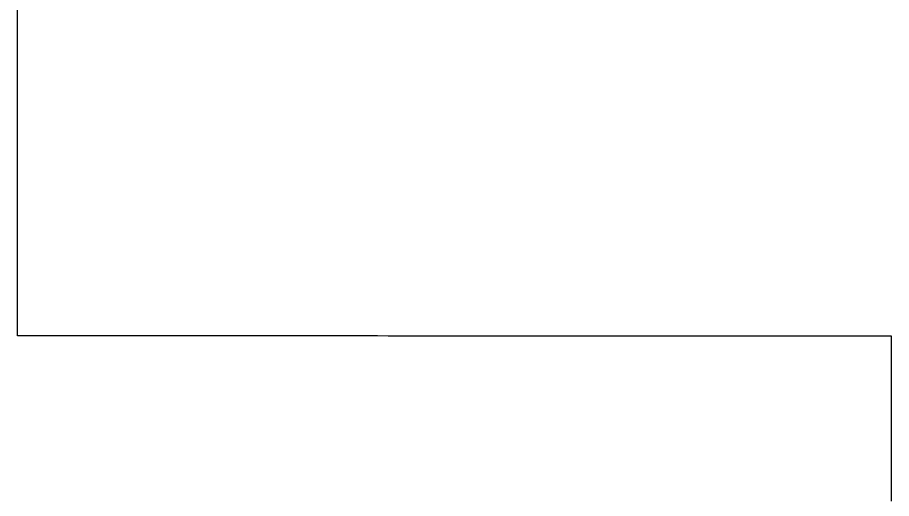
# Model space of a CAD drawing. Extents: x -7.3 to 34, y 0 to 22.
# Drawn here: x 33.12949 to 33.16142, y 3.85126 to 3.86881 of the extents above; entities that cross this region are included whole.
import ezdxf

# ---------------------------------------------------------------- set-up
doc = ezdxf.new("R2010")
doc.units = 0
doc.layers.add('SH_Data', color=7, linetype='Continuous')

msp = doc.modelspace()

# ---------------------------------------------------------------- linework, layer by layer
at = {"layer": 'SH_Data'}
for p, q in [((33.129491, 3.868311), (33.129491, 3.869487)), ((33.129491, 3.867725), (33.129491, 3.868311)), ((33.12949, 3.867141), (33.129491, 3.867725)), ((33.12949, 3.866851), (33.12949, 3.867141)), ((33.12949, 3.866562), (33.12949, 3.866851)), ((33.12949, 3.866274), (33.12949, 3.866562)), ((33.12949, 3.865988), (33.12949, 3.866274)), ((33.12949, 3.865703), (33.12949, 3.865988)), ((33.12949, 3.86542), (33.12949, 3.865703)), ((33.12949, 3.86514), (33.12949, 3.86542)), ((33.12949, 3.864861), (33.12949, 3.86514)), ((33.12949, 3.864585), (33.12949, 3.864861)), ((33.129489, 3.864311), (33.12949, 3.864585)), ((33.129489, 3.86404), (33.129489, 3.864311)), ((33.129489, 3.863772), (33.129489, 3.86404)), ((33.129489, 3.863506), (33.129489, 3.863772)), ((33.129489, 3.863244), (33.129489, 3.863506)), ((33.129489, 3.862985), (33.129489, 3.863244)), ((33.129489, 3.86273), (33.129489, 3.862985)), ((33.129489, 3.862478), (33.129489, 3.86273)), ((33.129489, 3.86223), (33.129489, 3.862478)), ((33.129489, 3.861986), (33.129489, 3.86223)), ((33.129488, 3.861746), (33.129489, 3.861986)), ((33.129488, 3.86151), (33.129488, 3.861746)), ((33.129488, 3.861279), (33.129488, 3.86151)), ((33.129488, 3.861165), (33.129488, 3.861279)), ((33.129488, 3.861053), (33.129488, 3.861165)), ((33.129488, 3.860941), (33.129488, 3.861053)), ((33.129488, 3.860831), (33.129488, 3.860941)), ((33.129488, 3.860722), (33.129488, 3.860831)), ((33.129488, 3.860614), (33.129488, 3.860722)), ((33.129488, 3.860507), (33.129488, 3.860614)), ((33.129488, 3.860402), (33.129488, 3.860507)), ((33.129488, 3.860298), (33.129488, 3.860402)), ((33.129488, 3.860195), (33.129488, 3.860298)), ((33.129488, 3.860094), (33.129488, 3.860195)), ((33.129488, 3.859994), (33.129488, 3.860094)), ((33.129488, 3.859895), (33.129488, 3.859994)), ((33.129488, 3.859798), (33.129488, 3.859895)), ((33.129488, 3.859703), (33.129488, 3.859798)), ((33.129488, 3.859608), (33.129488, 3.859703)), ((33.129488, 3.859516), (33.129488, 3.859608)), ((33.129488, 3.859424), (33.129488, 3.859516)), ((33.129488, 3.859335), (33.129488, 3.859424)), ((33.129488, 3.859246), (33.129488, 3.859335)), ((33.129487, 3.858991), (33.129488, 3.859075)), ((33.129487, 3.858909), (33.129487, 3.858991)), ((33.129488, 3.85916), (33.129488, 3.859246)), ((33.129488, 3.859075), (33.129488, 3.85916)), ((33.129487, 3.858829), (33.129487, 3.858909)), ((33.129487, 3.85875), (33.129487, 3.858829)), ((33.129487, 3.858674), (33.129487, 3.85875)), ((33.129487, 3.858598), (33.129487, 3.858674)), ((33.129487, 3.858525), (33.129487, 3.858598)), ((33.129487, 3.858453), (33.129487, 3.858525)), ((33.129487, 3.858383), (33.129487, 3.858453)), ((33.129487, 3.858315), (33.129487, 3.858383)), ((33.129487, 3.858248), (33.129487, 3.858315)), ((33.129487, 3.858184), (33.129487, 3.858248)), ((33.129487, 3.858121), (33.129487, 3.858184)), ((33.129487, 3.85806), (33.129487, 3.858121)), ((33.129487, 3.858001), (33.129487, 3.85806)), ((33.129487, 3.857944), (33.129487, 3.858001)), ((33.129487, 3.857889), (33.129487, 3.857944)), ((33.129487, 3.857835), (33.129487, 3.857889)), ((33.129487, 3.857784), (33.129487, 3.857835)), ((33.129487, 3.857735), (33.129487, 3.857784)), ((33.129487, 3.857687), (33.129487, 3.857735)), ((33.129487, 3.857642), (33.129487, 3.857687)), ((33.129487, 3.857599), (33.129487, 3.857642)), ((33.129487, 3.857558), (33.129487, 3.857599)), ((33.129487, 3.857519), (33.129487, 3.857558)), ((33.129487, 3.857482), (33.129487, 3.857519)), ((33.129487, 3.857447), (33.129487, 3.857482)), ((33.129487, 3.857414), (33.129487, 3.857447)), ((33.129487, 3.857383), (33.129487, 3.857414)), ((33.129487, 3.857355), (33.129487, 3.857383)), ((33.129487, 3.857329), (33.129487, 3.857355)), ((33.129487, 3.857305), (33.129487, 3.857329)), ((33.129487, 3.857283), (33.129487, 3.857305)), ((33.129487, 3.857263), (33.129487, 3.857283)), ((33.129487, 3.857246), (33.129487, 3.857263)), ((33.129487, 3.857231), (33.129487, 3.857246)), ((33.129487, 3.857219), (33.129487, 3.857231)), ((33.129487, 3.857208), (33.129487, 3.857219)), ((33.129487, 3.857201), (33.129487, 3.857208)), ((33.129487, 3.857195), (33.129487, 3.857201)), ((33.129487, 3.857192), (33.129487, 3.857195)), ((33.129487, 3.857191), (33.129487, 3.857192)), ((33.129489, 3.857191), (33.129487, 3.857191)), ((33.129495, 3.857191), (33.129489, 3.857191)), ((33.129504, 3.857191), (33.129495, 3.857191)), ((33.129516, 3.857191), (33.129504, 3.857191)), ((33.129531, 3.857191), (33.129516, 3.857191)), ((33.12955, 3.857191), (33.129531, 3.857191)), ((33.129571, 3.857191), (33.12955, 3.857191)), ((33.129596, 3.857191), (33.129571, 3.857191)), ((33.129624, 3.857191), (33.129596, 3.857191)), ((33.129655, 3.857191), (33.129624, 3.857191)), ((33.129689, 3.857191), (33.129655, 3.857191)), ((33.129725, 3.857191), (33.129689, 3.857191)), ((33.129765, 3.857191), (33.129725, 3.857191)), ((33.129808, 3.857191), (33.129765, 3.857191)), ((33.129854, 3.857191), (33.129808, 3.857191)), ((33.129902, 3.857191), (33.129854, 3.857191)), ((33.129954, 3.857191), (33.129902, 3.857191)), ((33.130008, 3.857191), (33.129954, 3.857191)), ((33.130065, 3.857191), (33.130008, 3.857191)), ((33.130125, 3.857191), (33.130065, 3.857191)), ((33.130187, 3.857191), (33.130125, 3.857191)), ((33.130252, 3.857191), (33.130187, 3.857191)), ((33.13032, 3.857191), (33.130252, 3.857191)), ((33.130391, 3.857191), (33.13032, 3.857191)), ((33.130464, 3.857191), (33.130391, 3.857191)), ((33.13054, 3.857191), (33.130464, 3.857191)), ((33.130619, 3.857191), (33.13054, 3.857191)), ((33.1307, 3.857191), (33.130619, 3.857191)), ((33.130783, 3.857191), (33.1307, 3.857191)), ((33.130869, 3.857191), (33.130783, 3.857191)), ((33.130958, 3.857191), (33.130869, 3.857191)), ((33.131049, 3.857191), (33.130958, 3.857191)), ((33.131142, 3.857191), (33.131049, 3.857191)), ((33.131238, 3.857191), (33.131142, 3.857191)), ((33.131336, 3.857191), (33.131238, 3.857191)), ((33.131436, 3.857191), (33.131336, 3.857191)), ((33.131539, 3.857191), (33.131436, 3.857191)), ((33.131644, 3.857191), (33.131539, 3.857191)), ((33.131751, 3.857191), (33.131644, 3.857191)), ((33.131861, 3.85719), (33.131751, 3.857191)), ((33.131972, 3.85719), (33.131861, 3.85719)), ((33.132086, 3.85719), (33.131972, 3.85719)), ((33.132202, 3.85719), (33.132086, 3.85719)), ((33.132321, 3.85719), (33.132202, 3.85719)), ((33.132441, 3.85719), (33.132321, 3.85719)), ((33.132563, 3.85719), (33.132441, 3.85719)), ((33.132687, 3.85719), (33.132563, 3.85719)), ((33.132814, 3.85719), (33.132687, 3.85719)), ((33.132942, 3.85719), (33.132814, 3.85719)), ((33.133072, 3.85719), (33.132942, 3.85719)), ((33.133204, 3.85719), (33.133072, 3.85719)), ((33.133339, 3.85719), (33.133204, 3.85719)), ((33.133474, 3.85719), (33.133339, 3.85719)), ((33.133612, 3.85719), (33.133474, 3.85719)), ((33.133752, 3.85719), (33.133612, 3.85719)), ((33.133893, 3.85719), (33.133752, 3.85719)), ((33.134036, 3.85719), (33.133893, 3.85719)), ((33.134181, 3.85719), (33.134036, 3.85719)), ((33.134328, 3.85719), (33.134181, 3.85719)), ((33.134476, 3.85719), (33.134328, 3.85719)), ((33.134626, 3.857189), (33.134476, 3.85719)), ((33.134778, 3.857189), (33.134626, 3.857189)), ((33.134931, 3.857189), (33.134778, 3.857189)), ((33.135085, 3.857189), (33.134931, 3.857189)), ((33.135242, 3.857189), (33.135085, 3.857189)), ((33.135399, 3.857189), (33.135242, 3.857189)), ((33.135559, 3.857189), (33.135399, 3.857189)), ((33.135719, 3.857189), (33.135559, 3.857189)), ((33.135881, 3.857189), (33.135719, 3.857189)), ((33.136045, 3.857189), (33.135881, 3.857189)), ((33.13621, 3.857189), (33.136045, 3.857189)), ((33.136376, 3.857189), (33.13621, 3.857189)), ((33.136544, 3.857189), (33.136376, 3.857189)), ((33.136713, 3.857189), (33.136544, 3.857189)), ((33.136883, 3.857189), (33.136713, 3.857189)), ((33.137054, 3.857189), (33.136883, 3.857189)), ((33.137227, 3.857189), (33.137054, 3.857189)), ((33.137401, 3.857188), (33.137227, 3.857189)), ((33.137752, 3.857188), (33.137401, 3.857188)), ((33.138107, 3.857188), (33.137752, 3.857188)), ((33.138467, 3.857188), (33.138107, 3.857188)), ((33.13883, 3.857188), (33.138467, 3.857188)), ((33.139197, 3.857188), (33.13883, 3.857188)), ((33.139568, 3.857188), (33.139197, 3.857188)), ((33.139942, 3.857188), (33.139568, 3.857188)), ((33.14032, 3.857187), (33.139942, 3.857188)), ((33.1407, 3.857187), (33.14032, 3.857187)), ((33.141083, 3.857187), (33.1407, 3.857187)), ((33.141468, 3.857187), (33.141083, 3.857187)), ((33.141855, 3.857187), (33.141468, 3.857187)), ((33.142245, 3.857187), (33.141855, 3.857187)), ((33.142636, 3.857187), (33.142245, 3.857187)), ((33.143029, 3.857186), (33.142636, 3.857187)), ((33.143818, 3.857186), (33.143029, 3.857186)), ((33.144611, 3.857186), (33.143818, 3.857186)), ((33.146201, 3.857185), (33.144611, 3.857186)), ((33.146994, 3.857185), (33.146201, 3.857185)), ((33.147784, 3.857185), (33.146994, 3.857185)), ((33.148177, 3.857184), (33.147784, 3.857185)), ((33.148569, 3.857184), (33.148177, 3.857184)), ((33.148959, 3.857184), (33.148569, 3.857184)), ((33.149346, 3.857184), (33.148959, 3.857184)), ((33.149732, 3.857184), (33.149346, 3.857184)), ((33.150116, 3.857184), (33.149732, 3.857184)), ((33.150496, 3.857184), (33.150116, 3.857184)), ((33.150874, 3.857183), (33.150496, 3.857184)), ((33.151249, 3.857183), (33.150874, 3.857183)), ((33.151621, 3.857183), (33.151249, 3.857183)), ((33.151989, 3.857183), (33.151621, 3.857183)), ((33.152354, 3.857183), (33.151989, 3.857183)), ((33.152714, 3.857183), (33.152354, 3.857183)), ((33.153071, 3.857183), (33.152714, 3.857183)), ((33.153423, 3.857183), (33.153071, 3.857183)), ((33.153597, 3.857182), (33.153423, 3.857183)), ((33.15377, 3.857182), (33.153597, 3.857182)), ((33.153942, 3.857182), (33.15377, 3.857182)), ((33.154113, 3.857182), (33.153942, 3.857182)), ((33.154282, 3.857182), (33.154113, 3.857182)), ((33.15445, 3.857182), (33.154282, 3.857182)), ((33.154617, 3.857182), (33.15445, 3.857182)), ((33.154783, 3.857182), (33.154617, 3.857182)), ((33.154947, 3.857182), (33.154783, 3.857182)), ((33.15511, 3.857182), (33.154947, 3.857182)), ((33.155271, 3.857182), (33.15511, 3.857182)), ((33.155431, 3.857182), (33.155271, 3.857182)), ((33.15559, 3.857182), (33.155431, 3.857182)), ((33.155747, 3.857182), (33.15559, 3.857182)), ((33.155902, 3.857182), (33.155747, 3.857182)), ((33.156056, 3.857182), (33.155902, 3.857182)), ((33.156208, 3.857182), (33.156056, 3.857182)), ((33.156359, 3.857181), (33.156208, 3.857182)), ((33.156508, 3.857181), (33.156359, 3.857181)), ((33.156655, 3.857181), (33.156508, 3.857181)), ((33.156801, 3.857181), (33.156655, 3.857181)), ((33.156945, 3.857181), (33.156801, 3.857181)), ((33.157087, 3.857181), (33.156945, 3.857181)), ((33.157228, 3.857181), (33.157087, 3.857181)), ((33.157366, 3.857181), (33.157228, 3.857181)), ((33.157503, 3.857181), (33.157366, 3.857181)), ((33.157638, 3.857181), (33.157503, 3.857181)), ((33.157771, 3.857181), (33.157638, 3.857181)), ((33.157902, 3.857181), (33.157771, 3.857181)), ((33.158031, 3.857181), (33.157902, 3.857181)), ((33.158159, 3.857181), (33.158031, 3.857181)), ((33.158284, 3.857181), (33.158159, 3.857181)), ((33.158407, 3.857181), (33.158284, 3.857181)), ((33.158528, 3.857181), (33.158407, 3.857181)), ((33.158648, 3.857181), (33.158528, 3.857181)), ((33.158765, 3.857181), (33.158648, 3.857181)), ((33.158879, 3.857181), (33.158765, 3.857181)), ((33.158992, 3.85718), (33.158879, 3.857181)), ((33.159103, 3.85718), (33.158992, 3.85718)), ((33.159211, 3.85718), (33.159103, 3.85718)), ((33.159317, 3.85718), (33.159211, 3.85718)), ((33.159421, 3.85718), (33.159317, 3.85718)), ((33.159523, 3.85718), (33.159421, 3.85718)), ((33.159622, 3.85718), (33.159523, 3.85718)), ((33.159719, 3.85718), (33.159622, 3.85718)), ((33.159813, 3.85718), (33.159719, 3.85718)), ((33.159905, 3.85718), (33.159813, 3.85718)), ((33.159995, 3.85718), (33.159905, 3.85718)), ((33.160082, 3.85718), (33.159995, 3.85718)), ((33.160167, 3.85718), (33.160082, 3.85718)), ((33.160249, 3.85718), (33.160167, 3.85718)), ((33.160329, 3.85718), (33.160249, 3.85718)), ((33.160406, 3.85718), (33.160329, 3.85718)), ((33.16048, 3.85718), (33.160406, 3.85718)), ((33.160552, 3.85718), (33.16048, 3.85718)), ((33.160621, 3.85718), (33.160552, 3.85718)), ((33.160688, 3.85718), (33.160621, 3.85718)), ((33.160752, 3.85718), (33.160688, 3.85718)), ((33.160813, 3.85718), (33.160752, 3.85718)), ((33.160871, 3.85718), (33.160813, 3.85718)), ((33.160927, 3.85718), (33.160871, 3.85718)), ((33.160979, 3.85718), (33.160927, 3.85718)), ((33.161029, 3.85718), (33.160979, 3.85718)), ((33.161076, 3.85718), (33.161029, 3.85718)), ((33.16112, 3.85718), (33.161076, 3.85718)), ((33.161161, 3.85718), (33.16112, 3.85718)), ((33.1612, 3.85718), (33.161161, 3.85718)), ((33.161235, 3.85718), (33.1612, 3.85718)), ((33.161267, 3.85718), (33.161235, 3.85718)), ((33.161296, 3.85718), (33.161267, 3.85718)), ((33.161323, 3.85718), (33.161296, 3.85718)), ((33.161346, 3.85718), (33.161323, 3.85718)), ((33.161366, 3.85718), (33.161346, 3.85718)), ((33.161382, 3.85718), (33.161366, 3.85718)), ((33.161396, 3.85718), (33.161382, 3.85718)), ((33.161407, 3.85718), (33.161396, 3.85718)), ((33.161414, 3.85718), (33.161407, 3.85718)), ((33.161418, 3.85718), (33.161414, 3.85718)), ((33.161418, 3.857179), (33.161418, 3.85718)), ((33.161418, 3.857175), (33.161418, 3.857179)), ((33.161418, 3.857167), (33.161418, 3.857175)), ((33.161418, 3.857156), (33.161418, 3.857167)), ((33.161418, 3.857141), (33.161418, 3.857156)), ((33.161418, 3.857122), (33.161418, 3.857141)), ((33.161418, 3.8571), (33.161418, 3.857122)), ((33.161418, 3.857074), (33.161418, 3.8571)), ((33.161418, 3.857045), (33.161418, 3.857074)), ((33.161418, 3.857012), (33.161418, 3.857045)), ((33.161418, 3.856976), (33.161418, 3.857012)), ((33.161418, 3.856935), (33.161418, 3.856976)), ((33.161418, 3.856892), (33.161418, 3.856935)), ((33.161418, 3.856845), (33.161418, 3.856892)), ((33.161418, 3.856794), (33.161418, 3.856845)), ((33.161418, 3.85674), (33.161418, 3.856794)), ((33.161418, 3.856683), (33.161418, 3.85674)), ((33.161418, 3.856622), (33.161418, 3.856683)), ((33.161418, 3.856558), (33.161418, 3.856622)), ((33.161418, 3.85649), (33.161418, 3.856558)), ((33.161418, 3.856419), (33.161418, 3.85649)), ((33.161418, 3.856344), (33.161418, 3.856419)), ((33.161418, 3.856267), (33.161418, 3.856344)), ((33.161418, 3.856185), (33.161418, 3.856267)), ((33.161418, 3.856101), (33.161418, 3.856185)), ((33.161418, 3.856013), (33.161418, 3.856101)), ((33.161418, 3.855922), (33.161418, 3.856013)), ((33.161418, 3.855827), (33.161418, 3.855922)), ((33.161418, 3.85573), (33.161418, 3.855827)), ((33.161418, 3.855629), (33.161418, 3.85573)), ((33.161418, 3.855524), (33.161418, 3.855629)), ((33.161418, 3.855417), (33.161418, 3.855524)), ((33.161418, 3.855306), (33.161418, 3.855417)), ((33.161418, 3.855192), (33.161418, 3.855306)), ((33.161418, 3.855075), (33.161418, 3.855192)), ((33.161418, 3.854955), (33.161418, 3.855075)), ((33.161418, 3.854832), (33.161418, 3.854955)), ((33.161418, 3.854705), (33.161418, 3.854832)), ((33.161417, 3.854443), (33.161418, 3.854576)), ((33.161418, 3.854576), (33.161418, 3.854705)), ((33.161417, 3.854307), (33.161417, 3.854443)), ((33.161417, 3.854169), (33.161417, 3.854307)), ((33.161417, 3.854027), (33.161417, 3.854169)), ((33.161417, 3.853882), (33.161417, 3.854027)), ((33.161417, 3.853734), (33.161417, 3.853882)), ((33.161417, 3.853583), (33.161417, 3.853734)), ((33.161417, 3.853429), (33.161417, 3.853583)), ((33.161417, 3.853272), (33.161417, 3.853429)), ((33.161417, 3.853112), (33.161417, 3.853272)), ((33.161417, 3.852949), (33.161417, 3.853112)), ((33.161417, 3.852783), (33.161417, 3.852949)), ((33.161417, 3.852614), (33.161417, 3.852783)), ((33.161417, 3.852443), (33.161417, 3.852614)), ((33.161417, 3.852268), (33.161417, 3.852443)), ((33.161417, 3.852091), (33.161417, 3.852268)), ((33.161417, 3.851911), (33.161417, 3.852091)), ((33.161416, 3.851727), (33.161417, 3.851911)), ((33.161416, 3.851542), (33.161416, 3.851727)), ((33.161416, 3.851353), (33.161416, 3.851542)), ((33.161416, 3.851161), (33.161416, 3.851353))]:
    msp.add_line(p, q, dxfattribs=at)
msp.add_lwpolyline([(33.161416, 3.851161), (33.161416, 3.851353), (33.161416, 3.851542), (33.161416, 3.851727), (33.161417, 3.851911), (33.161417, 3.852091), (33.161417, 3.852268), (33.161417, 3.852443), (33.161417, 3.852614), (33.161417, 3.852783), (33.161417, 3.852949), (33.161417, 3.853112), (33.161417, 3.853272), (33.161417, 3.853429), (33.161417, 3.853583), (33.161417, 3.853734), (33.161417, 3.853882), (33.161417, 3.854027), (33.161417, 3.854169), (33.161417, 3.854307), (33.161417, 3.854443), (33.161418, 3.854576), (33.161418, 3.854705), (33.161418, 3.854832), (33.161418, 3.854955), (33.161418, 3.855075), (33.161418, 3.855192), (33.161418, 3.855306), (33.161418, 3.855417), (33.161418, 3.855524), (33.161418, 3.855629), (33.161418, 3.85573), (33.161418, 3.855827), (33.161418, 3.855922), (33.161418, 3.856013), (33.161418, 3.856101), (33.161418, 3.856185), (33.161418, 3.856267), (33.161418, 3.856344), (33.161418, 3.856419), (33.161418, 3.85649), (33.161418, 3.856558), (33.161418, 3.856622), (33.161418, 3.856683), (33.161418, 3.85674), (33.161418, 3.856794), (33.161418, 3.856845), (33.161418, 3.856892), (33.161418, 3.856935), (33.161418, 3.856976), (33.161418, 3.857012), (33.161418, 3.857045), (33.161418, 3.857074), (33.161418, 3.8571), (33.161418, 3.857122), (33.161418, 3.857141), (33.161418, 3.857156), (33.161418, 3.857167), (33.161418, 3.857175), (33.161418, 3.857179), (33.161418, 3.85718), (33.161414, 3.85718), (33.161407, 3.85718), (33.161396, 3.85718), (33.161382, 3.85718), (33.161366, 3.85718), (33.161346, 3.85718), (33.161323, 3.85718), (33.161296, 3.85718), (33.161267, 3.85718), (33.161235, 3.85718), (33.1612, 3.85718), (33.161161, 3.85718), (33.16112, 3.85718), (33.161076, 3.85718), (33.161029, 3.85718), (33.160979, 3.85718), (33.160927, 3.85718), (33.160871, 3.85718), (33.160813, 3.85718), (33.160752, 3.85718), (33.160688, 3.85718), (33.160621, 3.85718), (33.160552, 3.85718), (33.16048, 3.85718), (33.160406, 3.85718), (33.160329, 3.85718), (33.160249, 3.85718), (33.160167, 3.85718), (33.160082, 3.85718), (33.159995, 3.85718), (33.159905, 3.85718), (33.159813, 3.85718), (33.159719, 3.85718), (33.159622, 3.85718), (33.159523, 3.85718), (33.159421, 3.85718), (33.159317, 3.85718), (33.159211, 3.85718), (33.159103, 3.85718), (33.158992, 3.85718), (33.158879, 3.857181), (33.158765, 3.857181), (33.158648, 3.857181), (33.158528, 3.857181), (33.158407, 3.857181), (33.158284, 3.857181), (33.158159, 3.857181), (33.158031, 3.857181), (33.157902, 3.857181), (33.157771, 3.857181), (33.157638, 3.857181), (33.157503, 3.857181), (33.157366, 3.857181), (33.157228, 3.857181), (33.157087, 3.857181), (33.156945, 3.857181), (33.156801, 3.857181), (33.156655, 3.857181), (33.156508, 3.857181), (33.156359, 3.857181), (33.156208, 3.857182), (33.156056, 3.857182), (33.155902, 3.857182), (33.155747, 3.857182), (33.15559, 3.857182), (33.155431, 3.857182), (33.155271, 3.857182), (33.15511, 3.857182), (33.154947, 3.857182), (33.154783, 3.857182), (33.154617, 3.857182), (33.15445, 3.857182), (33.154282, 3.857182), (33.154113, 3.857182), (33.153942, 3.857182), (33.15377, 3.857182), (33.153597, 3.857182), (33.153423, 3.857183), (33.153071, 3.857183), (33.152714, 3.857183), (33.152354, 3.857183), (33.151989, 3.857183), (33.151621, 3.857183), (33.151249, 3.857183), (33.150874, 3.857183), (33.150496, 3.857184), (33.150116, 3.857184), (33.149732, 3.857184), (33.149346, 3.857184), (33.148959, 3.857184), (33.148569, 3.857184), (33.148177, 3.857184), (33.147784, 3.857185), (33.146994, 3.857185), (33.146201, 3.857185), (33.144611, 3.857186), (33.143818, 3.857186), (33.143029, 3.857186), (33.142636, 3.857187), (33.142245, 3.857187), (33.141855, 3.857187), (33.141468, 3.857187), (33.141083, 3.857187), (33.1407, 3.857187), (33.14032, 3.857187), (33.139942, 3.857188), (33.139568, 3.857188), (33.139197, 3.857188), (33.13883, 3.857188), (33.138467, 3.857188), (33.138107, 3.857188), (33.137752, 3.857188), (33.137401, 3.857188), (33.137227, 3.857189), (33.137054, 3.857189), (33.136883, 3.857189), (33.136713, 3.857189), (33.136544, 3.857189), (33.136376, 3.857189), (33.13621, 3.857189), (33.136045, 3.857189), (33.135881, 3.857189), (33.135719, 3.857189), (33.135559, 3.857189), (33.135399, 3.857189), (33.135242, 3.857189), (33.135085, 3.857189), (33.134931, 3.857189), (33.134778, 3.857189), (33.134626, 3.857189), (33.134476, 3.85719), (33.134328, 3.85719), (33.134181, 3.85719), (33.134036, 3.85719), (33.133893, 3.85719), (33.133752, 3.85719), (33.133612, 3.85719), (33.133474, 3.85719), (33.133339, 3.85719), (33.133204, 3.85719), (33.133072, 3.85719), (33.132942, 3.85719), (33.132814, 3.85719), (33.132687, 3.85719), (33.132563, 3.85719), (33.132441, 3.85719), (33.132321, 3.85719), (33.132202, 3.85719), (33.132086, 3.85719), (33.131972, 3.85719), (33.131861, 3.85719), (33.131751, 3.857191), (33.131644, 3.857191), (33.131539, 3.857191), (33.131436, 3.857191), (33.131336, 3.857191), (33.131238, 3.857191), (33.131142, 3.857191), (33.131049, 3.857191), (33.130958, 3.857191), (33.130869, 3.857191), (33.130783, 3.857191), (33.1307, 3.857191), (33.130619, 3.857191), (33.13054, 3.857191), (33.130464, 3.857191), (33.130391, 3.857191), (33.13032, 3.857191), (33.130252, 3.857191), (33.130187, 3.857191), (33.130125, 3.857191), (33.130065, 3.857191), (33.130008, 3.857191), (33.129954, 3.857191), (33.129902, 3.857191), (33.129854, 3.857191), (33.129808, 3.857191), (33.129765, 3.857191), (33.129725, 3.857191), (33.129689, 3.857191), (33.129655, 3.857191), (33.129624, 3.857191), (33.129596, 3.857191), (33.129571, 3.857191), (33.12955, 3.857191), (33.129531, 3.857191), (33.129516, 3.857191), (33.129504, 3.857191), (33.129495, 3.857191), (33.129489, 3.857191), (33.129487, 3.857191), (33.129487, 3.857192), (33.129487, 3.857195), (33.129487, 3.857201), (33.129487, 3.857208), (33.129487, 3.857219), (33.129487, 3.857231), (33.129487, 3.857246), (33.129487, 3.857263), (33.129487, 3.857283), (33.129487, 3.857305), (33.129487, 3.857329), (33.129487, 3.857355), (33.129487, 3.857383), (33.129487, 3.857414), (33.129487, 3.857447), (33.129487, 3.857482), (33.129487, 3.857519), (33.129487, 3.857558), (33.129487, 3.857599), (33.129487, 3.857642), (33.129487, 3.857687), (33.129487, 3.857735), (33.129487, 3.857784), (33.129487, 3.857835), (33.129487, 3.857889), (33.129487, 3.857944), (33.129487, 3.858001), (33.129487, 3.85806), (33.129487, 3.858121), (33.129487, 3.858184), (33.129487, 3.858248), (33.129487, 3.858315), (33.129487, 3.858383), (33.129487, 3.858453), (33.129487, 3.858525), (33.129487, 3.858598), (33.129487, 3.858674), (33.129487, 3.85875), (33.129487, 3.858829), (33.129487, 3.858909), (33.129487, 3.858991), (33.129488, 3.859075), (33.129488, 3.85916), (33.129488, 3.859246), (33.129488, 3.859335), (33.129488, 3.859424), (33.129488, 3.859516), (33.129488, 3.859608), (33.129488, 3.859703), (33.129488, 3.859798), (33.129488, 3.859895), (33.129488, 3.859994), (33.129488, 3.860094), (33.129488, 3.860195), (33.129488, 3.860298), (33.129488, 3.860402), (33.129488, 3.860507), (33.129488, 3.860614), (33.129488, 3.860722), (33.129488, 3.860831), (33.129488, 3.860941), (33.129488, 3.861053), (33.129488, 3.861165), (33.129488, 3.861279), (33.129488, 3.86151), (33.129488, 3.861746), (33.129489, 3.861986), (33.129489, 3.86223), (33.129489, 3.862478), (33.129489, 3.86273), (33.129489, 3.862985), (33.129489, 3.863244), (33.129489, 3.863506), (33.129489, 3.863772), (33.129489, 3.86404), (33.129489, 3.864311), (33.12949, 3.864585), (33.12949, 3.864861), (33.12949, 3.86514), (33.12949, 3.86542), (33.12949, 3.865703), (33.12949, 3.865988), (33.12949, 3.866274), (33.12949, 3.866562), (33.12949, 3.866851), (33.12949, 3.867141), (33.129491, 3.867725), (33.129491, 3.868311), (33.129491, 3.869487)], dxfattribs=at)

doc.saveas('drawing.dxf')
